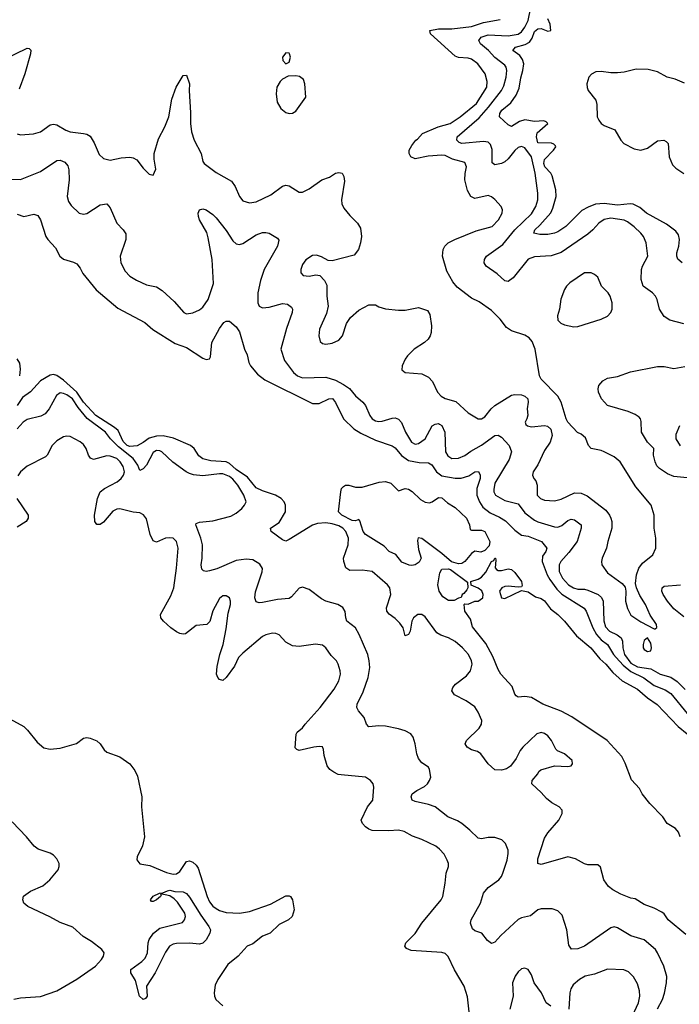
# Model space of a CAD drawing. Header units: inches. Extents: x 1839270 to 1929235, y 762242 to 910350.
# Tile 257 of 362: x 1874825 to 1878802, y 863860 to 869796. Entities that reach past the tile are written whole.
import ezdxf

# ---------------------------------------------------------------- set-up
doc = ezdxf.new("R2010")
doc.units = ezdxf.units.IN
doc.header["$MEASUREMENT"] = 0
doc.layers.add('B8876', color=7, linetype='Continuous')

msp = doc.modelspace()

# ---------------------------------------------------------------- linework, layer by layer
at = {"layer": 'B8876', "color": 5}
for points, elevation in [([(1878830, 867961.8), (1878745, 867985), (1878710, 868007), (1878683.2, 868050), (1878669.1, 868109.1), (1878658.7, 868130), (1878639.7, 868150), (1878584.2, 868190), (1878572.3, 868230), (1878575.1, 868290), (1878580.8, 868310), (1878611.4, 868370), (1878601.8, 868450), (1878585.6, 868490), (1878570.8, 868510), (1878530, 868547.9), (1878490, 868577.7), (1878470, 868586.6), (1878390, 868599.3), (1878350, 868591), (1878316.5, 868570), (1878281.3, 868530), (1878250, 868502.8), (1878090, 868391.6), (1878030, 868372.7), (1877930, 868366.2), (1877890, 868351.9), (1877799.6, 868240.4), (1877770, 868217.2), (1877750, 868222.7), (1877703.6, 868263.6), (1877638, 868310), (1877625.1, 868330), (1877627.6, 868350), (1877639.7, 868370), (1877738.2, 868441.8), (1877810.4, 868530), (1877910, 868626.3), (1877937.8, 868670), (1877948.3, 868710), (1877948.7, 868750), (1877933.8, 868870), (1877910.9, 868970), (1877870, 869023.9), (1877850, 869032.2), (1877830, 869025.2), (1877810, 869006.8), (1877770, 868956.8), (1877750, 868939.5), (1877730, 868928.7), (1877690, 868921.5), (1877672.9, 868932.9), (1877674.2, 869014.2), (1877663.9, 869043.9), (1877650, 869057.8), (1877622.5, 869062.5), (1877490, 869049.4), (1877475, 869055), (1877459.8, 869070), (1877463.8, 869090), (1877595, 869205), (1877651.3, 869268.7), (1877730.4, 869370), (1877743.2, 869396.8), (1877757.8, 869450), (1877762.6, 869490), (1877758, 869510), (1877750, 869522), (1877690, 869569.2), (1877651.8, 869610), (1877604.1, 869650), (1877592.6, 869670), (1877607, 869690), (1877650, 869705.1), (1877770, 869697.9), (1877830, 869708.9), (1877850, 869722.4), (1877870, 869750.1), (1877890, 869791.3), (1877923.8, 869950)], 560), ([(1878819.5, 868330), (1878793.4, 868353.4), (1878786.8, 868370), (1878787.3, 868390), (1878799, 868430), (1878803.9, 868470), (1878798.2, 868498.2), (1878781.7, 868521.7), (1878724.2, 868564.2), (1878604.2, 868630), (1878564.2, 868664.2), (1878523.7, 868683.7), (1878506.8, 868686.8), (1878430, 868678.5), (1878350, 868688.3), (1878297, 868683), (1878253.3, 868666.7), (1878214.6, 868645.4), (1878118.2, 868550), (1878070, 868516.9), (1878050, 868508.5), (1878010, 868501.4), (1877961.4, 868501.4), (1877926, 868510), (1877931, 868530), (1877962.1, 868557.9), (1878027.6, 868632.4), (1878040, 868660), (1878059.3, 868730), (1878058.2, 868770), (1878035.6, 868855.6), (1878027.9, 868870), (1877990.6, 868910), (1877986.2, 868930), (1877990, 868953.1), (1878043.6, 869010), (1878057, 869030), (1878056.2, 869036.2), (1878046.6, 869046.6), (1878031.5, 869051.5), (1877950, 869054), (1877941.6, 869090), (1877945.6, 869114.4), (1878009, 869170), (1878000.2, 869180.2), (1877986, 869186), (1877930, 869183), (1877870, 869192.1), (1877838.2, 869181.8), (1877790, 869152.1), (1877770, 869161.5), (1877717.2, 869210), (1877720.6, 869230), (1877732.5, 869250), (1877785.5, 869294.5), (1877819.4, 869340.6), (1877836.8, 869383.2), (1877846.1, 869446.1), (1877859.5, 869490), (1877863.9, 869530), (1877857.1, 869557.1), (1877840.2, 869580.2), (1877799.2, 869610), (1877815.4, 869630), (1877873, 869647), (1877899.2, 869660.8), (1877915.1, 869684.9), (1877930, 869724.2), (1877950, 869741.5), (1877970, 869742.3), (1878010, 869726), (1878028, 869730), (1878022.7, 869770), (1878010, 869802)], 540), ([(1874810, 869108.5), (1874830, 869102.6), (1874907.7, 869107.7), (1874950, 869119.3), (1875010, 869162), (1875030, 869166.9), (1875050, 869162.4), (1875103.7, 869130), (1875130, 869119.3), (1875210.2, 869110.2), (1875230, 869105.2), (1875250, 869093.4), (1875274.4, 869054.4), (1875303.5, 868983.5), (1875330, 868958.7), (1875370, 868950.2), (1875436.9, 868963.1), (1875490, 868967.2), (1875510, 868963.6), (1875531.9, 868951.9), (1875570, 868900.4), (1875605.4, 868865.4), (1875630, 868859.1), (1875645.1, 868894.9), (1875635.6, 868955.6), (1875635.8, 868990), (1875661.8, 869078.2), (1875700.2, 869150), (1875723.7, 869210), (1875743.4, 869316.6), (1875768.4, 869390), (1875810, 869458.8), (1875830, 869461), (1875848.4, 869410), (1875846.4, 869370), (1875855.6, 869235.6), (1875854.6, 869170), (1875861, 869121), (1875877.5, 869070), (1875919.7, 868990), (1875930, 868942), (1875937.6, 868930), (1876010, 868875.6), (1876103.1, 868823.1), (1876124.4, 868790), (1876150.3, 868730), (1876170, 868703.1), (1876210, 868691.5), (1876250, 868698), (1876339.9, 868740.1), (1876410, 868792.6), (1876430, 868798.3), (1876450, 868795.2), (1876510, 868756.1), (1876530, 868756.2), (1876570, 868776), (1876647.1, 868830), (1876692.5, 868847.5), (1876730, 868870.3), (1876750, 868874.9), (1876770, 868870.6), (1876779.3, 868850), (1876783.1, 868823.1), (1876766.3, 868710), (1876767, 868687), (1876779.5, 868659.5), (1876815.4, 868615.4), (1876862, 868570), (1876879.2, 868539.2), (1876886.4, 868490), (1876880.4, 868450), (1876867.7, 868410), (1876842.5, 868377.5), (1876710, 868342.7), (1876684.1, 868344.1), (1876645.8, 868365.8), (1876615.6, 868375.6), (1876590, 868374.7), (1876550, 868347.6), (1876530, 868319.5), (1876519.5, 868290), (1876519.3, 868270), (1876534.2, 868254.2), (1876570, 868250.4), (1876610, 868257.1), (1876634.9, 868254.9), (1876663.4, 868223.4), (1876676.2, 868196.2), (1876678, 868130), (1876685.4, 868070), (1876674.5, 868025.5), (1876632.9, 867930), (1876629.1, 867890), (1876636.7, 867856.7), (1876650, 867843.7), (1876670, 867840.2), (1876710, 867845.4), (1876750, 867863.6), (1876771.6, 867890), (1876795.6, 867964.4), (1876818.9, 868001.1), (1876870, 868044.5), (1876930, 868076.1), (1876970, 868077.3), (1876990, 868064.9), (1877030, 868052.6), (1877110, 868044.6), (1877150, 868045.7), (1877230, 868060.5), (1877283, 868043), (1877298, 868018), (1877308.2, 867950), (1877305.5, 867910), (1877299.1, 867890), (1877287.3, 867870), (1877265.5, 867850), (1877204.2, 867810), (1877163.1, 867770), (1877148.7, 867750), (1877130.6, 867710), (1877130, 867684.7), (1877148.9, 867668.9), (1877250, 867662), (1877290, 867640.2), (1877314.1, 867614.1), (1877344.5, 867550), (1877365.5, 867525.5), (1877390, 867512.4), (1877454.1, 867494.1), (1877530, 867425.2), (1877590, 867390.2), (1877610, 867390.2), (1877630, 867402.7), (1877667.6, 867450), (1877689.9, 867470.1), (1877790, 867532.1), (1877810, 867536.5), (1877850, 867534), (1877870, 867525.7), (1877888.5, 867510), (1877891.7, 867490), (1877885.8, 867450), (1877887.9, 867412.1), (1877883.7, 867390), (1877873, 867370), (1877876.3, 867356.3), (1877887.2, 867347.2), (1877910, 867341.7), (1877990, 867350.3), (1878006.5, 867346.5), (1878027.7, 867327.7), (1878036.4, 867290), (1878022.6, 867250), (1877990, 867199.5), (1877948.3, 867111.7), (1877921.3, 867070), (1877917.1, 867050), (1877924.9, 867030), (1877936.4, 867016.4), (1877944.2, 866990), (1877944.4, 866930), (1877966, 866910), (1877990, 866900.2), (1878050, 866894.7), (1878090, 866904.8), (1878170, 866942.7), (1878210, 866942.2), (1878246.1, 866926.1), (1878358.4, 866838.4), (1878380.6, 866810), (1878389.3, 866790), (1878394.7, 866770), (1878396.2, 866730), (1878370.5, 866650.5), (1878363.1, 866610), (1878336.4, 866550), (1878332.7, 866530), (1878335.5, 866510), (1878370, 866460.5), (1878458, 866398), (1878475.2, 866375.2), (1878479.3, 866350), (1878476.9, 866290), (1878490, 866246), (1878510, 866206), (1878570, 866166), (1878650, 866124.7), (1878656.4, 866123.6), (1878667.3, 866132.7), (1878664, 866150), (1878626, 866206), (1878598.9, 866270), (1878565.1, 866325.1), (1878543.7, 866370), (1878538, 866398), (1878543.5, 866450), (1878557.7, 866490), (1878581.1, 866518.9), (1878642.9, 866570), (1878659.6, 866610), (1878659.7, 866670), (1878649.7, 866730), (1878651.1, 866810), (1878631.5, 866870), (1878539.5, 866979.5), (1878446, 867130), (1878410, 867160.5), (1878350, 867191.2), (1878330, 867199.7), (1878270, 867211.5), (1878255.4, 867230), (1878235.6, 867275.6), (1878210, 867296.9), (1878187.4, 867307.4), (1878129.6, 867369.6), (1878119.5, 867390), (1878089.3, 867490), (1878070, 867526), (1877968.3, 867628.3), (1877959.7, 867650), (1877933, 867810), (1877915.1, 867855.1), (1877897.7, 867877.7), (1877870, 867895.1), (1877790, 867920.7), (1877760.6, 867940.6), (1877722, 867990), (1877670, 868043), (1877595.2, 868095.2), (1877550, 868117.6), (1877463.6, 868183.6), (1877436.1, 868216.1), (1877400.5, 868280.5), (1877374.2, 868370), (1877378.2, 868410), (1877389.1, 868430.9), (1877408.2, 868450), (1877448.8, 868471.2), (1877577.3, 868522.7), (1877673.3, 868550), (1877712.6, 868590), (1877735.1, 868630), (1877736.2, 868650), (1877727.3, 868670), (1877690, 868711.8), (1877670, 868727.6), (1877650, 868735.6), (1877570, 868718.9), (1877544.7, 868730), (1877525.9, 868765.9), (1877509.2, 868830), (1877510.5, 868869.5), (1877518.2, 868910), (1877510, 868935.1), (1877435.6, 868955.6), (1877390, 868978), (1877370, 868979.8), (1877287.6, 868972.4), (1877210, 868958), (1877184, 868970), (1877173.2, 868990), (1877173.2, 869010), (1877190, 869038), (1877213.2, 869070), (1877224.6, 869075.4), (1877254.7, 869110), (1877348.5, 869150), (1877420.4, 869170), (1877481.4, 869210), (1877578.4, 869290), (1877642, 869390), (1877643.8, 869423.8), (1877632.2, 869470), (1877587, 869530), (1877550, 869558.6), (1877530, 869565), (1877470, 869567.3), (1877450, 869577.1), (1877301.6, 869710), (1877298, 869730), (1877350, 869741), (1877430, 869740.4), (1877550, 869755.8), (1877621.6, 869778.4), (1877721.8, 869798.2)], 580), ([(1874730, 869556.6), (1874870, 869624), (1874883.4, 869623.4), (1874892.1, 869612.1), (1874890.2, 869590.2), (1874856.2, 869470), (1874822.5, 869377.5)], 580), ([(1878833, 869413), (1878776.8, 869436.7), (1878729.7, 869450), (1878670, 869481.4), (1878615.2, 869495.2), (1878542.1, 869497.9), (1878470, 869480.2), (1878430, 869475.4), (1878390, 869475.3), (1878330, 869484.5), (1878298.4, 869481.6), (1878272, 869468), (1878256.9, 869450), (1878244.7, 869410), (1878246.5, 869386.5), (1878253.1, 869370), (1878298, 869310), (1878305.1, 869285.1), (1878307.2, 869210), (1878316.5, 869190), (1878331.2, 869171.2), (1878350, 869158.9), (1878412.8, 869132.8), (1878449.3, 869069.3), (1878467, 869050), (1878530, 869017.6), (1878570, 869010.2), (1878610, 869020.7), (1878670, 869065.4), (1878709.2, 869069.2), (1878722.6, 869062.6), (1878734.3, 869050), (1878741.2, 868970), (1878761.8, 868921.8), (1878782, 868902), (1878830, 868868.9)], 540), ([(1874750, 868835.3), (1874830, 868832.3), (1874950, 868881.4), (1875050, 868947.9), (1875070, 868949.1), (1875097.4, 868937.4), (1875115.4, 868915.4), (1875122.2, 868890), (1875122.8, 868830), (1875111.7, 868730), (1875120.4, 868700.4), (1875135.5, 868675.5), (1875183.8, 868630), (1875210, 868623.2), (1875230, 868628.1), (1875310, 868680.2), (1875350, 868686.4), (1875370, 868662), (1875410, 868570.4), (1875449.2, 868529.2), (1875464.4, 868504.4), (1875464.9, 868470), (1875430.2, 868370), (1875435.9, 868330), (1875460.5, 868280.5), (1875490, 868250.3), (1875530, 868225.3), (1875590, 868198.4), (1875650, 868184.9), (1875684.1, 868164.1), (1875757.4, 868097.4), (1875814, 868030), (1875830, 868023.1), (1875870, 868029), (1875910, 868047.1), (1875930, 868062.7), (1875961.8, 868110), (1875993.7, 868206.3), (1875985.9, 868350), (1875961.7, 868481.7), (1875952.9, 868512.9), (1875910, 868589.4), (1875903, 868610), (1875900.7, 868630), (1875910, 868650.7), (1875930, 868656.3), (1875950, 868650.5), (1875990, 868621.6), (1876010, 868602.4), (1876070, 868524.4), (1876110, 868463.1), (1876130, 868444.2), (1876150, 868440.2), (1876170, 868446.9), (1876250, 868498.2), (1876290, 868512.3), (1876310, 868514), (1876330, 868508.8), (1876379.7, 868479.7), (1876386.7, 868466.7), (1876379.3, 868430), (1876300.2, 868290), (1876276.6, 868223.4), (1876260.5, 868150), (1876260.8, 868090), (1876268.4, 868068.4), (1876290, 868059), (1876330, 868063), (1876410, 868085.4), (1876440.2, 868080.2), (1876463.6, 868063.6), (1876470.3, 868050), (1876469, 868030), (1876433.6, 867933.6), (1876400.3, 867810), (1876421.5, 867741.5), (1876476.5, 867670), (1876499.6, 867650), (1876530, 867638), (1876670, 867640.9), (1876730, 867622.4), (1876777.1, 867597.1), (1876812.9, 867572.9), (1876850, 867529.4), (1876894.7, 867490), (1876909.3, 867470), (1876936, 867410), (1876950, 867389.3), (1876970, 867377.4), (1876990, 867374.3), (1877010, 867375.6), (1877070, 867394.7), (1877090, 867396.1), (1877110, 867388.8), (1877127.7, 867367.7), (1877151.3, 867310), (1877187.3, 867250), (1877210, 867237.2), (1877230, 867240.2), (1877269.8, 867270), (1877312.7, 867347.3), (1877330, 867358.2), (1877350, 867360.7), (1877357.3, 867357.3), (1877370.2, 867350), (1877389.4, 867310), (1877392.8, 867190), (1877406.3, 867166.3), (1877430, 867150.2), (1877470, 867153), (1877510, 867168.1), (1877545.5, 867194.5), (1877610, 867230.1), (1877690, 867289.5), (1877710, 867291.2), (1877730, 867279.3), (1877777, 867230), (1877790.1, 867190), (1877776.3, 867143.7), (1877690, 867001.6), (1877683.4, 866963.4), (1877684.1, 866950), (1877693.4, 866930), (1877750, 866897.5), (1877830, 866877.1), (1877870, 866822.6), (1877930, 866778), (1877950, 866768.4), (1878050, 866737.9), (1878070, 866737.2), (1878093.2, 866746.8), (1878130, 866776.8), (1878150, 866784.3), (1878170, 866780.6), (1878211.2, 866751.2), (1878211.1, 866730), (1878186.1, 866650), (1878136.1, 866583.9), (1878087.2, 866530), (1878077.1, 866510), (1878077.6, 866470), (1878097.1, 866430), (1878134, 866390), (1878163.2, 866370), (1878190, 866362.7), (1878230, 866362.5), (1878250, 866357.8), (1878312.4, 866330), (1878333.3, 866313.3), (1878342.6, 866290), (1878347.6, 866172.4), (1878356.4, 866136.4), (1878380.7, 866110), (1878428.3, 866088.3), (1878452, 866070), (1878460.1, 866050), (1878461.8, 866010), (1878472.5, 865970), (1878510, 865917.7), (1878550, 865895.1), (1878630, 865882.1), (1878685.8, 865850), (1878750, 865831.4), (1878790, 865806.1), (1878838.3, 865758.3)], 560), ([(1874810, 868624), (1874850, 868610.3), (1874910, 868623.1), (1874935.6, 868615.6), (1874950.7, 868589.3), (1874983.8, 868490), (1874994.9, 868470), (1875040.3, 868420.2), (1875068.2, 868370), (1875090, 868353), (1875150, 868334.9), (1875170, 868324), (1875190, 868298.8), (1875206.4, 868266.4), (1875287.3, 868167.3), (1875416, 868056), (1875579.3, 867970), (1875628, 867928), (1875763.4, 867843.4), (1875830, 867820.3), (1875930, 867755.3), (1875950, 867747.4), (1875970, 867750.7), (1875975.9, 867764.1), (1875983, 867850), (1876030, 867934.8), (1876055.3, 867970), (1876070, 867978.8), (1876090, 867978.8), (1876130, 867944.9), (1876150, 867914), (1876180.5, 867810), (1876196.5, 867776.5), (1876207.2, 867730), (1876216.5, 867710), (1876259.2, 867659.2), (1876304, 867624), (1876590, 867482.2), (1876630, 867481.8), (1876690, 867510.2), (1876711.5, 867511.5), (1876729, 867489), (1876778, 867390), (1876839.3, 867330), (1876882.8, 867302.8), (1876970, 867260.5), (1877070, 867227.5), (1877090, 867214.3), (1877128.2, 867168.2), (1877170, 867139.5), (1877233.5, 867126.5), (1877290, 867125.2), (1877310, 867112.9), (1877338.8, 867070), (1877370, 867045.8), (1877450, 867032.1), (1877487.2, 867032.8), (1877533.4, 867046.6), (1877570, 867071.2), (1877592.2, 867072.2), (1877601.5, 867050), (1877601.1, 867030), (1877580.9, 866970), (1877580.4, 866930), (1877597, 866890), (1877618.1, 866858.1), (1877662.5, 866822.5), (1877717.7, 866797.7), (1877753.9, 866773.9), (1877810, 866717.9), (1877850, 866687.7), (1877890, 866681.6), (1877972.2, 866650), (1878004.4, 866610), (1877997.4, 866590), (1877978.2, 866561.8), (1877975.6, 866530), (1878005, 866450), (1878022, 866422), (1878063.8, 866363.8), (1878093.7, 866333.7), (1878227.7, 866247.7), (1878239.6, 866230), (1878280.4, 866130), (1878302.1, 866090), (1878330, 866057.8), (1878369.3, 866029.3), (1878404.4, 865970), (1878421.7, 865950), (1878464.5, 865904.5), (1878510, 865866.2), (1878587.8, 865827.8), (1878650, 865781.4), (1878716.2, 865756.2), (1878750, 865733.1), (1878850, 865612.7)], 540), ([(1874825.2, 867650), (1874830.9, 867690), (1874826, 867726), (1874810.8, 867750.8)], 540), ([(1878850, 867034.8), (1878770, 867042.6), (1878730, 867057.8), (1878682, 867090), (1878666.7, 867106.7), (1878656.8, 867130), (1878647.5, 867170), (1878647.7, 867210), (1878609.9, 867249.9), (1878575, 867310), (1878573.1, 867373.1), (1878569.1, 867389.1), (1878560.4, 867400.4), (1878536.6, 867416.6), (1878493.9, 867433.9), (1878370, 867471.1), (1878333.5, 867510), (1878315.1, 867550), (1878312.3, 867570), (1878317.2, 867590), (1878341.7, 867618.3), (1878370, 867635.5), (1878430, 867646), (1878507.7, 867672.3), (1878670, 867704.4), (1878710, 867706), (1878770, 867693.4), (1878835.1, 867704.9)], 560), ([(1878841, 864281), (1878735.8, 864370), (1878710, 864404.7), (1878695.9, 864415.9), (1878650, 864439.8), (1878590, 864461.7), (1878535.6, 864495.6), (1878510, 864500.5), (1878450, 864524), (1878400.9, 864550), (1878376, 864570), (1878347.3, 864610), (1878326.8, 864686.8), (1878310, 864701.2), (1878250, 864701.6), (1878230, 864707.6), (1878176.2, 864736.2), (1878130, 864749.8), (1877970, 864703.6), (1877948.3, 864708.3), (1877950, 864738), (1877990, 864861.6), (1878010, 864894.6), (1878075.4, 864970), (1878095.6, 865010), (1878095.1, 865030), (1878077.2, 865050), (1878034.1, 865074.1), (1878000.8, 865100.8), (1877970, 865138), (1877913.2, 865190), (1877915.3, 865210), (1877949, 865250), (1877955.5, 865264.5), (1877967, 865273), (1878050, 865298.4), (1878130, 865294.8), (1878150, 865298.8), (1878158, 865310), (1878156.2, 865330), (1878110, 865369.5), (1878067.9, 865387.9), (1878058, 865398), (1878032.1, 865450), (1878010, 865478.3), (1877990, 865493.3), (1877970, 865498.3), (1877943.8, 865490), (1877859.1, 865410), (1877843, 865390), (1877818.7, 865341.3), (1877783.8, 865296.2), (1877760.5, 865279.5), (1877730, 865271.6), (1877690, 865273.3), (1877649.6, 865310), (1877605.1, 865370), (1877584.4, 865384.4), (1877550, 865395), (1877523.2, 865410), (1877511.4, 865430), (1877519.3, 865450), (1877595.1, 865524.9), (1877610.4, 865550), (1877611.5, 865571.5), (1877590, 865622.3), (1877570, 865653.3), (1877516.2, 865690), (1877446.2, 865726.2), (1877429.7, 865750), (1877436.4, 865770), (1877452.6, 865790), (1877519.5, 865840.5), (1877543.5, 865870), (1877553.5, 865910), (1877549.7, 865930), (1877531, 865970), (1877494.2, 866010), (1877450, 866048), (1877410, 866068.9), (1877364.9, 866084.9), (1877340.6, 866100.6), (1877270, 866196.4), (1877250, 866210.7), (1877226.4, 866210), (1877199.1, 866190), (1877189.3, 866170), (1877179.5, 866110), (1877170, 866089.5), (1877150, 866082), (1877136.8, 866130), (1877117.6, 866157.6), (1877090, 866187), (1877052.8, 866212.8), (1877038.5, 866230), (1877036.4, 866250), (1877062.3, 866330), (1877056.5, 866370), (1877042.3, 866390), (1876950, 866469), (1876890, 866478.4), (1876815.2, 866475.2), (1876790.9, 866490.9), (1876778.8, 866530), (1876778, 866550), (1876806.6, 866630), (1876807.3, 866670), (1876792.4, 866710), (1876773.5, 866730), (1876750, 866744), (1876710, 866757.6), (1876670, 866763), (1876621, 866759), (1876590, 866749.4), (1876450, 866661.4), (1876430, 866653.3), (1876410, 866661), (1876341.6, 866710), (1876337.6, 866730), (1876390, 866764.1), (1876428.6, 866830), (1876428.4, 866870), (1876420.3, 866890), (1876402.5, 866910), (1876366.9, 866930), (1876290, 866955.4), (1876250, 866974.7), (1876198.2, 867038.2), (1876130, 867083.4), (1876090, 867121.1), (1876070, 867130.5), (1875977.1, 867137.1), (1875929.6, 867149.6), (1875906.3, 867166.3), (1875876.4, 867210), (1875855.2, 867230), (1875753.2, 867273.2), (1875690, 867287.8), (1875650, 867286.3), (1875605.9, 867274.1), (1875570, 867247.1), (1875532.8, 867227.2), (1875490, 867222.7), (1875472.3, 867230), (1875450, 867253.9), (1875419.4, 867319.4), (1875397.8, 867337.8), (1875284.3, 867410), (1875210, 867489.9), (1875170.4, 867550.4), (1875090, 867623.9), (1875050, 867650.7), (1875030, 867656.2), (1875010, 867653.9), (1874950, 867619.6), (1874890, 867551.8), (1874841.6, 867518.4), (1874811, 867470)], 540), ([(1878670, 863833), (1878701.4, 863890), (1878713.1, 863926.9), (1878725.6, 863990), (1878727.4, 864027.4), (1878709.1, 864089.1), (1878671.5, 864170), (1878658, 864190), (1878590, 864249.8), (1878510, 864272.5), (1878430, 864322), (1878410, 864327.1), (1878390, 864321.1), (1878230, 864209.8), (1878190, 864195.4), (1878152.3, 864192.3), (1878136.6, 864216.6), (1878123.5, 864310), (1878096.6, 864396.6), (1878070, 864423.6), (1878034.9, 864434.9), (1877970, 864436.2), (1877950, 864429.8), (1877905.5, 864394.5), (1877850, 864382), (1877830, 864371.7), (1877725.1, 864274.9), (1877690, 864234), (1877670, 864226.6), (1877644.9, 864244.9), (1877612, 864290), (1877570, 864303.9), (1877555, 864315), (1877543.6, 864350), (1877546.6, 864370), (1877602.8, 864470), (1877621, 864530), (1877650, 864565.2), (1877714.2, 864610), (1877729.8, 864630), (1877738, 864650), (1877763.5, 864730), (1877770.9, 864770), (1877769.7, 864790), (1877753.3, 864830), (1877731.1, 864851.1), (1877690, 864866.6), (1877650, 864866), (1877610, 864856.9), (1877590, 864861.3), (1877539.7, 864910), (1877490, 864949.8), (1877465.5, 864965.5), (1877406, 864990), (1877330, 865051.1), (1877290, 865065.7), (1877210, 865082.6), (1877191.5, 865091.5), (1877184.7, 865110), (1877192, 865130), (1877219.3, 865150), (1877266.1, 865173.9), (1877284.5, 865190), (1877297, 865210), (1877304.5, 865230), (1877295.9, 865275.9), (1877289, 865290), (1877250, 865315.1), (1877230, 865341.2), (1877218.9, 865370), (1877209.7, 865429.7), (1877197, 865470), (1877182.7, 865490), (1877149.7, 865509.7), (1877110, 865521.6), (1877030, 865536.3), (1876990, 865538.7), (1876930, 865532.7), (1876917, 865550), (1876902.4, 865590), (1876868, 865630), (1876858.9, 865650), (1876860.9, 865670), (1876895.1, 865744.9), (1876926.4, 865830), (1876936.2, 865890), (1876933.1, 865930), (1876924.2, 865970), (1876872.9, 866090), (1876849.8, 866130), (1876797.2, 866170), (1876790.8, 866190), (1876787.5, 866227.5), (1876772.7, 866252.7), (1876742.7, 866270), (1876670, 866290.9), (1876644.6, 866304.6), (1876570, 866360.9), (1876530, 866375.1), (1876510, 866369.3), (1876463.7, 866316.3), (1876450, 866306.9), (1876379, 866301), (1876290, 866281.7), (1876270, 866281.3), (1876250, 866287), (1876242.6, 866310), (1876247.7, 866347.7), (1876287.8, 866467.8), (1876288.2, 866488.2), (1876273.1, 866513.1), (1876230, 866539.2), (1876190, 866543.1), (1876130, 866535), (1876013.5, 866486.5), (1875970, 866473), (1875949.8, 866469.8), (1875933.4, 866473.4), (1875923.5, 866483.5), (1875919.3, 866510), (1875926.2, 866550), (1875927, 866630), (1875918.2, 866670), (1875887, 866750), (1875890, 866758), (1875910, 866767.7), (1875990, 866775.8), (1876097.3, 866802.7), (1876130, 866820.7), (1876164, 866850), (1876181, 866870), (1876189.8, 866890), (1876177, 866930), (1876140.2, 866990), (1876110, 867026.6), (1876090, 867041.9), (1876050, 867057.4), (1876030, 867058.7), (1875930, 867047.1), (1875873, 867053), (1875850, 867059.8), (1875828.3, 867070), (1875748, 867128), (1875682, 867190), (1875670, 867197.1), (1875650, 867199.3), (1875630, 867186.8), (1875590, 867111.3), (1875570, 867088), (1875550, 867078.9), (1875537.1, 867110), (1875509.1, 867150), (1875420.4, 867220.4), (1875373.3, 867270), (1875342.7, 867310), (1875231.4, 867391.4), (1875178.4, 867458.4), (1875144.4, 867510), (1875110, 867533.9), (1875090, 867543.4), (1875070, 867546.4), (1875046.9, 867530), (1875003.2, 867450), (1874979.7, 867420.3), (1874953.7, 867406.3), (1874870, 867386.4), (1874845.9, 867370), (1874810.1, 867330)], 560), ([(1878810, 867228), (1878783.8, 867270), (1878783.6, 867296.4), (1878806, 867350)], 540), ([(1877534.5, 863814.5), (1877526.1, 863906.1), (1877505.3, 863970), (1877447.7, 864067.7), (1877408.8, 864148.8), (1877390, 864166), (1877370, 864172.6), (1877185, 864185), (1877156.9, 864196.9), (1877147.6, 864210), (1877153.3, 864230), (1877210, 864286.3), (1877249.9, 864350.1), (1877365.7, 864490), (1877375.4, 864510), (1877391.3, 864591.3), (1877396.9, 864650), (1877409.8, 864690.2), (1877409.8, 864710), (1877403.4, 864730), (1877384.7, 864764.7), (1877356.4, 864796.4), (1877333.7, 864813.7), (1877250, 864853.1), (1877193.5, 864873.5), (1877142.7, 864902.7), (1877110, 864909.8), (1877050, 864905.3), (1876950, 864908.5), (1876930, 864915.7), (1876910, 864929.8), (1876891.9, 864950), (1876885, 864970), (1876921.3, 865050), (1876955.1, 865090), (1876960.7, 865170), (1876956.2, 865190), (1876940.9, 865210), (1876909.7, 865229.7), (1876762.7, 865242.7), (1876745.7, 865245.7), (1876718.8, 865258.8), (1876696.1, 865276.1), (1876678.4, 865298.4), (1876661, 865361), (1876657.1, 865397.1), (1876650, 865411.6), (1876630, 865414.8), (1876598, 865410), (1876510, 865389.6), (1876495.9, 865395.9), (1876486.9, 865406.9), (1876491.2, 865488.8), (1876498.5, 865501.5), (1876530, 865526.7), (1876546, 865550), (1876636.1, 865650), (1876720.3, 865759.7), (1876749.7, 865810), (1876758.7, 865850), (1876757.2, 865870), (1876746.2, 865910), (1876735.1, 865930), (1876702.4, 865962.4), (1876670, 866009.8), (1876650, 866026.2), (1876608, 866032), (1876510, 866016.9), (1876470, 866021.1), (1876430, 866043), (1876390, 866087.6), (1876370, 866096.3), (1876350, 866096.9), (1876310, 866088.3), (1876290, 866077.3), (1876170, 865977.8), (1876145.2, 865950), (1876120.5, 865899.5), (1876070, 865829.5), (1876050, 865811.8), (1876030, 865817.6), (1876019.7, 865830), (1876012.8, 865850), (1876016.4, 865896.4), (1876032, 865970), (1876051.9, 866030), (1876070, 866122.8), (1876082.7, 866217.3), (1876095.8, 866270), (1876097.2, 866290), (1876090.8, 866310.8), (1876070, 866323.6), (1876063.3, 866323.3), (1876050, 866322.4), (1876030, 866307.3), (1875990, 866232.3), (1875971.3, 866168.7), (1875953.4, 866150), (1875890, 866143.5), (1875825.7, 866094.3), (1875810, 866091.1), (1875790, 866094.8), (1875770, 866105.3), (1875735.8, 866130), (1875693, 866170), (1875676.2, 866190), (1875674, 866210), (1875736.9, 866323.1), (1875754.3, 866370), (1875770.5, 866490), (1875779.8, 866610), (1875770, 866651.1), (1875750, 866669.7), (1875730, 866673.3), (1875704.9, 866670), (1875650, 866647.1), (1875630, 866655.1), (1875612, 866692), (1875590, 866786.6), (1875571.9, 866811.9), (1875550, 866823), (1875510, 866827.1), (1875430, 866847.6), (1875410, 866846), (1875386.7, 866833.3), (1875330, 866767.3), (1875310, 866753), (1875290, 866752.3), (1875277.6, 866770), (1875276.4, 866810), (1875294.4, 866910), (1875311.1, 866948.9), (1875336.4, 866970), (1875412.2, 867010), (1875436.8, 867030), (1875451.5, 867050), (1875456.7, 867070), (1875450, 867103.1), (1875431.8, 867130), (1875410, 867150.5), (1875370, 867165.6), (1875350, 867166.1), (1875270, 867144.7), (1875252.2, 867152.2), (1875239.7, 867170), (1875225.1, 867210), (1875210, 867235.6), (1875190, 867251.3), (1875130, 867283), (1875110, 867286.3), (1875090, 867280.5), (1875050, 867258), (1875021.3, 867230), (1874990.4, 867170), (1874979.9, 867160.1), (1874870, 867103.5), (1874830.2, 867070), (1874814.4, 867045.6)], 580), ([(1874807.5, 866910), (1874875.8, 866810), (1874875.8, 866790), (1874864.4, 866770), (1874810, 866737.6)], 580), ([(1878807, 864870), (1878797.2, 864897.2), (1878780.1, 864920.1), (1878729.3, 864950), (1878702.7, 864990), (1878624.5, 865070), (1878579, 865130), (1878561.5, 865161.5), (1878513.9, 865213.9), (1878474.8, 865314.8), (1878454.6, 865354.6), (1878366.6, 865450), (1878153.5, 865593.5), (1878090, 865627.6), (1877979.3, 865670), (1877910, 865709.6), (1877870, 865716.2), (1877830, 865712), (1877819.1, 865719.1), (1877810, 865729.2), (1877795.2, 865775.2), (1877726.3, 865850), (1877710, 865878), (1877677.9, 865957.9), (1877635.6, 866035.6), (1877555.8, 866135.8), (1877542.5, 866182.5), (1877509.2, 866230), (1877506, 866270), (1877510, 866274), (1877530, 866272), (1877568.9, 866291.1), (1877590, 866291.3), (1877618, 866310), (1877619, 866330), (1877612.5, 866352.5), (1877590, 866368.7), (1877548, 866388), (1877546, 866410), (1877590, 866422.8), (1877610, 866436), (1877635.5, 866464.5), (1877669.3, 866530), (1877684, 866536), (1877690, 866550.7), (1877694, 866550), (1877696.9, 866536.9), (1877691.1, 866491.1), (1877700.7, 866480.7), (1877710, 866476), (1877730, 866476), (1877770, 866486), (1877790, 866480.7), (1877810, 866464), (1877850.3, 866410), (1877855.3, 866384.7), (1877850, 866378), (1877830, 866375.3), (1877770, 866382), (1877750, 866379), (1877732, 866370), (1877718.8, 866350), (1877731, 866311), (1877750, 866306.8), (1877850, 866354), (1877890, 866346), (1877935.9, 866315.9), (1877970, 866306.3), (1877990, 866292.2), (1878025.1, 866245.1), (1878070, 866210.2), (1878110.2, 866170), (1878182.3, 866082.3), (1878268, 866010), (1878323.2, 865943.2), (1878359, 865910), (1878401.1, 865861.1), (1878458, 865810), (1878550, 865759.8), (1878610, 865708.5), (1878667.6, 865667.6), (1878795.8, 865535.8), (1878850, 865491.5)], 520), ([(1878830, 866195.9), (1878770, 866244.1), (1878731.7, 866290), (1878705, 866330), (1878697.3, 866350), (1878698.5, 866370), (1878710, 866380.2), (1878810, 866388.2)], 560), ([(1874696.9, 865616.9), (1874850, 865535.2), (1874873, 865513), (1874930, 865439.6), (1874970, 865406.9), (1875010, 865398.8), (1875070, 865404.5), (1875166.9, 865433.1), (1875210, 865464.2), (1875230, 865468.7), (1875250, 865465.3), (1875290, 865448.4), (1875310, 865430.4), (1875333.6, 865393.6), (1875350, 865379.5), (1875430, 865351.3), (1875488.4, 865310), (1875520.4, 865270), (1875536.2, 865236.2), (1875562, 865110), (1875560.2, 865050), (1875577.1, 864870), (1875564.9, 864815.1), (1875534.4, 864750), (1875530.6, 864730.6), (1875550, 864706.4), (1875610, 864696.5), (1875710, 864654.8), (1875750, 864645.3), (1875770, 864646.4), (1875790, 864660.7), (1875830, 864720.2), (1875850, 864724.8), (1875870, 864716.6), (1875890, 864698.6), (1875900.4, 864680.4), (1875955, 864510), (1875970, 864477.2), (1875990, 864452.5), (1876010, 864437), (1876030, 864426.1), (1876070, 864414.6), (1876150, 864409.6), (1876210, 864419.4), (1876336.8, 864463.2), (1876430, 864513.4), (1876450, 864514.6), (1876457.1, 864510), (1876470.3, 864490), (1876479.5, 864430), (1876467.2, 864390), (1876446.4, 864370), (1876390, 864340.4), (1876335.3, 864290), (1876288.8, 864270), (1876230, 864224.7), (1876197.3, 864210), (1876141.7, 864150), (1876080, 864100), (1876019.1, 864010), (1876004.8, 863975.2), (1875998.3, 863930), (1876000.3, 863910), (1876008.7, 863890), (1876050, 863851.8)], 580), ([(1874790, 863891.4), (1874830, 863898.8), (1874950, 863906.5), (1875050, 863941.8), (1875170, 864011.1), (1875282.7, 864090), (1875319.2, 864130), (1875330.9, 864150), (1875334, 864170), (1875320.9, 864190), (1875258.2, 864238.1), (1875208.2, 864268.2), (1875145.9, 864325.9), (1875070, 864353.1), (1875007.9, 864387.9), (1874874.5, 864450), (1874849.6, 864470), (1874844.2, 864490), (1874848.7, 864511.3), (1874890, 864543.1), (1874964.9, 864575.1), (1875007, 864610), (1875058, 864670), (1875064.2, 864690), (1875063, 864710), (1875050, 864738), (1875030, 864758.7), (1875010, 864771), (1874935.8, 864795.8), (1874912.7, 864812.7), (1874865.8, 864870), (1874779.5, 864959.5)], 580), ([(1878028.3, 863848.3), (1877998.9, 863870), (1877971, 863930), (1877927.6, 863990), (1877910, 864037.2), (1877890, 864069.4), (1877870, 864078.4), (1877850, 864073.6), (1877830, 864056.2), (1877812, 864030), (1877796.5, 863990), (1877799.6, 863910), (1877779.6, 863830)], 580), ([(1878520.2, 863790), (1878556.5, 863870), (1878563.4, 863910), (1878561.4, 863941.4), (1878550, 863984.5), (1878526.4, 864026.4), (1878495.5, 864055.5), (1878467.3, 864067.3), (1878370, 864071.8), (1878290, 864041.6), (1878235.5, 864030), (1878199.6, 864010), (1878163.1, 863976.9), (1878147.5, 863952.5), (1878142, 863930), (1878136.2, 863830)], 580)]:
    msp.add_lwpolyline(points, dxfattribs=dict(at, elevation=elevation))
for points, elevation in [([(1876430, 869596), (1876410.7, 869570), (1876410.8, 869550), (1876430, 869530.8), (1876450, 869541), (1876457.6, 869570), (1876452.3, 869590), (1876450, 869594)], 620), ([(1876490, 869457.2), (1876444, 869456), (1876410, 869437.2), (1876396.1, 869423.9), (1876375.5, 869390), (1876370.6, 869350), (1876378.5, 869298.5), (1876399.9, 869259.9), (1876430, 869236), (1876450, 869230.2), (1876470, 869232.6), (1876490, 869244.9), (1876549.6, 869330), (1876545.2, 869410), (1876535.5, 869435.5), (1876512.9, 869452.9)], 620), ([(1878230, 868269.6), (1878142, 868210), (1878122, 868190), (1878110.6, 868170), (1878088.3, 868111.7), (1878080.4, 868050), (1878067.7, 868010), (1878070, 867984.7), (1878087.5, 867967.5), (1878110, 867956), (1878165.2, 867945.2), (1878190, 867945.5), (1878330, 867990.5), (1878370, 868008), (1878389.4, 868030), (1878397.6, 868050), (1878398, 868090), (1878386, 868130), (1878373.3, 868150), (1878333, 868190), (1878310, 868243.7), (1878290, 868260.7), (1878270, 868269.6)], 580), ([(1877110, 866954.8), (1877149.6, 866970.4), (1877170, 866965.3), (1877191.1, 866951.1), (1877242.7, 866902.7), (1877270, 866888), (1877295.7, 866884.3), (1877311.4, 866888.6), (1877350, 866916.5), (1877370, 866913.2), (1877403.9, 866883.9), (1877450, 866854.8), (1877518.6, 866790), (1877538, 866750), (1877542, 866722), (1877550, 866718), (1877610, 866719.6), (1877630, 866710.2), (1877658.8, 866650), (1877656.6, 866623.4), (1877630, 866597), (1877605.6, 866585.6), (1877570, 866592.7), (1877550, 866578), (1877508.4, 866530), (1877490, 866517.7), (1877470, 866514.8), (1877428.4, 866528.4), (1877370, 866578.4), (1877250, 866668), (1877228.3, 866671.7), (1877224.6, 866655.4), (1877230, 866602), (1877246.4, 866550), (1877234, 866526), (1877210, 866509.5), (1877190, 866505.1), (1877172.5, 866507.5), (1877130, 866526), (1877092.3, 866572.3), (1877053.2, 866590), (1877022.3, 866622.3), (1876910, 866692.8), (1876895.1, 866710), (1876875.5, 866775.5), (1876870, 866782), (1876850, 866775.1), (1876830, 866777.4), (1876767.8, 866810), (1876747, 866830), (1876760.9, 866950), (1876766, 866970), (1876777.2, 866982.8), (1876790, 866990.4), (1876810, 866990.4), (1876850, 866977.1), (1876890, 866978.4), (1876992.9, 867007.1), (1877031.3, 867011.3), (1877062.5, 867002.5)], 520), ([(1877410, 866294.8), (1877376.6, 866316.6), (1877353.3, 866350), (1877347, 866390), (1877358.2, 866461.8), (1877370, 866484.4), (1877410, 866486.2), (1877421.7, 866481.7), (1877525.4, 866405.4), (1877526.8, 866370), (1877522, 866358), (1877504, 866336), (1877492, 866330), (1877486.4, 866313.6), (1877470, 866308), (1877444.9, 866295.1)], 520), ([(1878610, 866069.2), (1878590, 866052.7), (1878583.6, 866030), (1878584.2, 866010), (1878590, 865999.1), (1878610, 865987.6), (1878630, 865991), (1878635.4, 866010), (1878630, 866037.2)], 580), ([(1875910, 864223.1), (1875848.2, 864228.2), (1875770, 864225.8), (1875750, 864222.7), (1875729.3, 864210.7), (1875704.7, 864175.3), (1875642.2, 864050), (1875590.2, 863970), (1875594.8, 863910), (1875584.1, 863895.9), (1875570, 863888.4), (1875548.3, 863908.3), (1875522.9, 864002.9), (1875495.8, 864050), (1875495.1, 864070), (1875561.8, 864118.3), (1875581.5, 864138.5), (1875595.8, 864170), (1875599.9, 864230), (1875606, 864250), (1875632.8, 864290), (1875670, 864318.2), (1875806.3, 864353.7), (1875819.5, 864370), (1875825.1, 864390), (1875821.6, 864410), (1875775.7, 864475.7), (1875757, 864497), (1875730, 864515.1), (1875674, 864526), (1875678, 864518), (1875674.8, 864510), (1875650.6, 864490), (1875630, 864480.9), (1875620.9, 864480.9), (1875614, 864490), (1875630, 864512), (1875668.7, 864530), (1875687.5, 864532.5), (1875715.5, 864544.5), (1875730, 864547.3), (1875761.1, 864541.1), (1875810, 864539.1), (1875830, 864528.9), (1875850, 864505.2), (1875917.2, 864397.2), (1875966.3, 864330), (1875974.7, 864310), (1875971.1, 864290), (1875950, 864248.5), (1875930, 864228.9)], 560)]:
    msp.add_lwpolyline(points, close=True, dxfattribs=dict(at, elevation=elevation))

doc.saveas('drawing.dxf')
